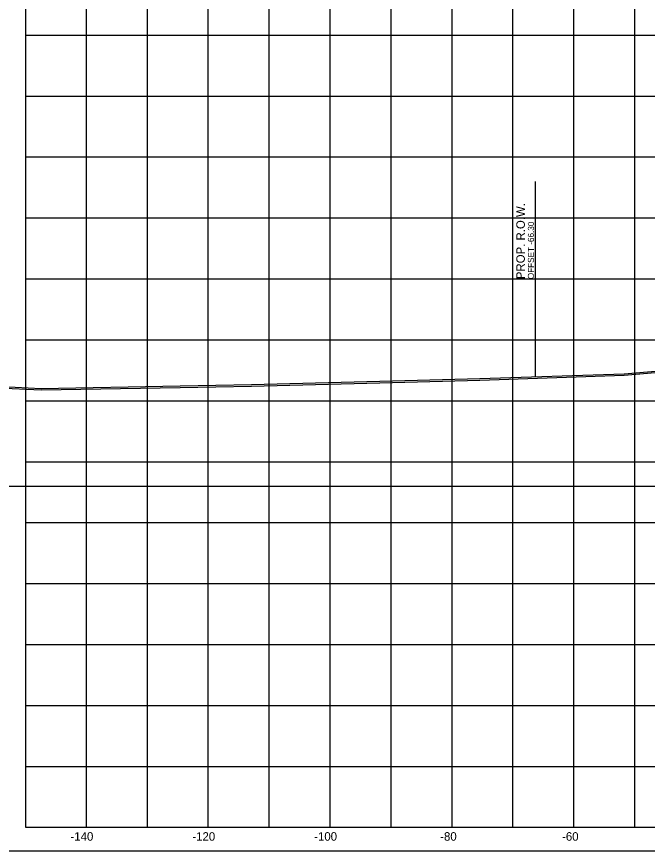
# Model space of a CAD drawing. Extents: x 5868 to 6683, y 2883 to 19120.
# Drawn here: x 6042.3 to 6145.8, y 9385.1 to 9522.1 of the extents above; entities that cross this region are included whole.
import ezdxf

# ---------------------------------------------------------------- set-up
doc = ezdxf.new("R2010")
doc.units = 0
for name, color, linetype in [('DESIGN - ROW - Right-of-Way and Easement Labels', 7, 'Continuous'), ('DESIGN - ROW - Right-of-Way Linework', 7, 'Continuous'), ('DESIGN - SHEET - Corner Text', 7, 'Continuous'), ('DESIGN - SHEET - Light Grid', 7, 'Continuous'), ('DESIGN - SHEET - Linework', 7, 'Continuous'), ('DESIGN - SHEET - Plot Shape', 7, 'Continuous'), ('SURVEY - GROUND - Bottom of Topsoil Layer', 7, 'Continuous'), ('SURVEY - GROUND - Top of Ground', 7, 'Continuous')]:
    doc.layers.add(name, color=color, linetype=linetype)

msp = doc.modelspace()

# ---------------------------------------------------------------- linework, layer by layer
at = {"layer": 'DESIGN - ROW - Right-of-Way Linework'}
msp.add_line((6127.48, 9463.02), (6127.48, 9495.02), dxfattribs=at)
at = {"layer": 'DESIGN - SHEET - Light Grid'}
msp.add_line((5893.78, 9445.07), (6193.78, 9445.07), dxfattribs=at)
at = {"layer": 'DESIGN - SHEET - Linework'}
for p, q in [((6053.78, 9389.07), (6053.78, 9599.07)), ((6063.78, 9389.07), (6063.78, 9599.07)), ((6073.78, 9389.07), (6073.78, 9599.07)), ((6083.78, 9389.07), (6083.78, 9599.07)), ((6093.78, 9389.07), (6093.78, 9599.07)), ((6103.78, 9389.07), (6103.78, 9599.07)), ((6113.78, 9389.07), (6113.78, 9599.07)), ((6123.78, 9389.07), (6123.78, 9599.07)), ((6133.78, 9389.07), (6133.78, 9599.07)), ((6143.78, 9389.07), (6143.78, 9599.07)), ((6043.78, 9519.07), (6343.78, 9519.07)), ((6043.78, 9509.07), (6343.78, 9509.07)), ((6043.78, 9499.07), (6343.78, 9499.07)), ((6043.78, 9489.07), (6343.78, 9489.07)), ((6043.78, 9479.07), (6343.78, 9479.07)), ((6043.78, 9469.07), (6343.78, 9469.07)), ((6043.78, 9459.07), (6343.78, 9459.07)), ((6043.78, 9449.07), (6343.78, 9449.07)), ((6043.78, 9439.07), (6343.78, 9439.07)), ((6043.78, 9429.07), (6343.78, 9429.07)), ((6043.78, 9419.07), (6343.78, 9419.07)), ((6043.78, 9409.07), (6343.78, 9409.07)), ((6043.78, 9399.07), (6343.78, 9399.07))]:
    msp.add_line(p, q, dxfattribs=at)
msp.add_lwpolyline([(6043.78, 9599.07), (6043.78, 9389.07), (6343.78, 9389.07), (6343.78, 9599.07)], dxfattribs=at)
at = {"layer": 'DESIGN - SHEET - Plot Shape'}
msp.add_lwpolyline([(6023.78, 9603.01), (6363.78, 9603.01), (6363.78, 9385.13), (6023.78, 9385.13)], close=True, dxfattribs=at)
at = {"layer": 'SURVEY - GROUND - Bottom of Topsoil Layer'}
for p, q in [((6142.03, 9463.26), (6176.48, 9466.16)), ((6104, 9462.07), (6118.35, 9462.46)), ((6118.35, 9462.46), (6142.03, 9463.26)), ((6037.78, 9461.28), (6046.33, 9460.85)), ((6046.33, 9460.85), (6069.17, 9461.24)), ((6069.17, 9461.24), (6080.86, 9461.47)), ((6080.86, 9461.47), (6104, 9462.07))]:
    msp.add_line(p, q, dxfattribs=at)
at = {"layer": 'SURVEY - GROUND - Top of Ground'}
msp.add_lwpolyline([(6037.78, 9461.53), (6046.33, 9461.1), (6069.17, 9461.49), (6080.86, 9461.72), (6104, 9462.32), (6118.35, 9462.71), (6142.03, 9463.51), (6176.48, 9466.41)], dxfattribs=at)

# ---------------------------------------------------------------- texts
at = {"layer": 'DESIGN - ROW - Right-of-Way and Easement Labels'}
for s, height, p in [('PROP. R.O.W.', 1.4, (6125.73, 9479.02)), ('OFFSET -66.30', 1, (6127.23, 9479.02))]:
    msp.add_text(s, height=height, rotation=90, dxfattribs=at).set_placement(p)
at = {"layer": 'DESIGN - SHEET - Corner Text'}
for s, p in [('-140', (6051.16, 9386.87)), ('-120', (6071.16, 9386.87)), ('-100', (6091.16, 9386.87)), ('-80', (6111.84, 9386.87)), ('-60', (6131.84, 9386.87))]:
    msp.add_text(s, height=1.4, dxfattribs=at).set_placement(p)

doc.saveas('drawing.dxf')
